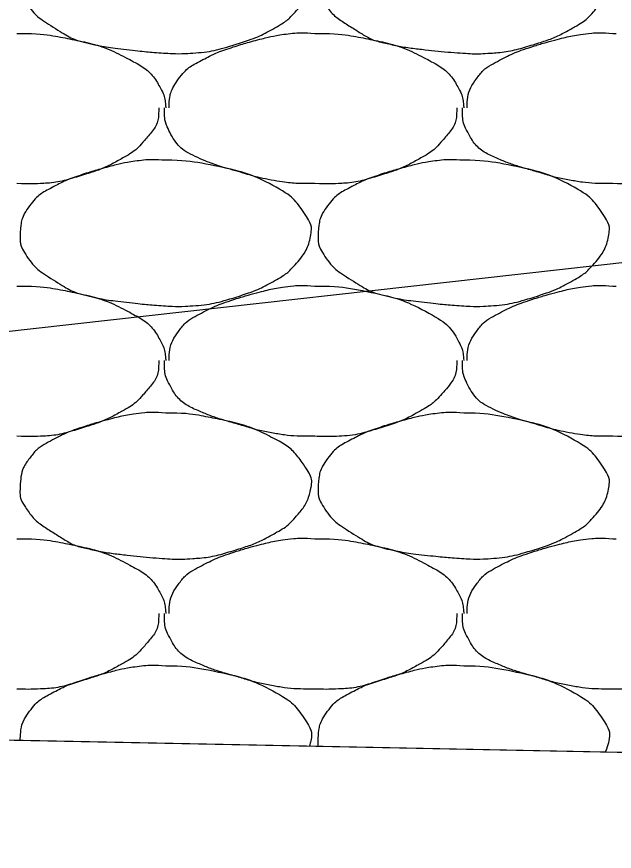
# Model space of a CAD drawing. Extents: x 1373719 to 1374161, y 379835 to 380167.
# Drawn here: x 1373985.475 to 1373986.4, y 379973.744 to 379975.034 of the extents above; entities that cross this region are included whole.
import ezdxf

# ---------------------------------------------------------------- set-up
doc = ezdxf.new("R2010")
doc.units = 0
for name, color, linetype in [('Aggregate Base Course', 7, 'Continuous'), ('SIGNATURE', 7, 'Continuous'), ('T_Drafting', 7, 'Continuous')]:
    doc.layers.add(name, color=color, linetype=linetype)

msp = doc.modelspace()

# ---------------------------------------------------------------- linework, layer by layer
msp.add_line((1373965.3548, 379974.3183), (1373992.0048, 379973.7853))
at = {"layer": 'Aggregate Base Course'}
for points, degree in [([(1373985.7058, 379975.2029), (1373985.7322, 379975.2032), (1373985.7586, 379975.1993), (1373985.8172, 379975.1873), (1373985.8469, 379975.1775), (1373985.8968, 379975.1508), (1373985.9104, 379975.1363), (1373985.9293, 379975.1079), (1373985.9324, 379975.0981), (1373985.9278, 379975.0726), (1373985.919, 379975.0558), (1373985.8972, 379975.0315), (1373985.8889, 379975.0251), (1373985.8605, 379975.009), (1373985.8426, 379975.0003), (1373985.7973, 379974.986), (1373985.7717, 379974.9795), (1373985.7322, 379974.977), (1373985.719, 379974.977), (1373985.686, 379974.9792), (1373985.6662, 379974.9811), (1373985.6246, 379974.9857), (1373985.6031, 379974.9891), (1373985.564, 379974.9982), (1373985.5488, 379975.0076), (1373985.5151, 379975.0287), (1373985.5006, 379975.0396), (1373985.4815, 379975.0688), (1373985.4802, 379975.0794), (1373985.4817, 379975.1041), (1373985.4847, 379975.1188), (1373985.5058, 379975.1467), (1373985.5174, 379975.1543), (1373985.5431, 379975.1676), (1373985.5547, 379975.1734), (1373985.5851, 379975.1837), (1373985.603, 379975.1891), (1373985.6325, 379975.1968), (1373985.6439, 379975.1993), (1373985.6721, 379975.2037), (1373985.6891, 379975.2043), (1373985.7058, 379975.2029)], 3), ([(1373986.1666, 379975.2029), (1373986.193, 379975.2032), (1373986.2194, 379975.1993), (1373986.2458, 379975.1939), (1373986.278, 379975.1873), (1373986.3077, 379975.1775), (1373986.3376, 379975.1615), (1373986.3576, 379975.1508), (1373986.3712, 379975.1363), (1373986.3844, 379975.1165), (1373986.3901, 379975.1079), (1373986.3932, 379975.0981), (1373986.3916, 379975.0895), (1373986.3886, 379975.0726), (1373986.3798, 379975.0558), (1373986.3664, 379975.0409), (1373986.358, 379975.0315), (1373986.3497, 379975.0251), (1373986.3394, 379975.0193), (1373986.3213, 379975.009), (1373986.3034, 379975.0003), (1373986.2836, 379974.9941), (1373986.2581, 379974.986), (1373986.2325, 379974.9795), (1373986.2062, 379974.9779), (1373986.193, 379974.977), (1373986.1798, 379974.977), (1373986.1666, 379974.9779), (1373986.1468, 379974.9792), (1373986.127, 379974.9811), (1373986.1072, 379974.9833), (1373986.0854, 379974.9857), (1373986.0639, 379974.9891), (1373986.0424, 379974.9941), (1373986.0248, 379974.9982), (1373986.0096, 379975.0076), (1373985.9938, 379975.0175), (1373985.9759, 379975.0287), (1373985.9614, 379975.0396), (1373985.9488, 379975.0589), (1373985.9423, 379975.0688), (1373985.941, 379975.0794), (1373985.9416, 379975.0895), (1373985.9425, 379975.1041), (1373985.9455, 379975.1188), (1373985.956, 379975.1327), (1373985.9666, 379975.1467), (1373985.9782, 379975.1543), (1373985.992, 379975.1615), (1373986.0039, 379975.1676), (1373986.0155, 379975.1734), (1373986.028, 379975.1777), (1373986.0459, 379975.1837), (1373986.0638, 379975.1891), (1373986.082, 379975.1939), (1373986.0933, 379975.1968), (1373986.1047, 379975.1993), (1373986.1162, 379975.2011), (1373986.1329, 379975.2037), (1373986.1499, 379975.2043), (1373986.1666, 379975.2029)], 3), ([(1373985.4754, 379975.0085), (1373985.4772, 379975.0084), (1373985.479, 379975.0086), (1373985.4808, 379975.0085)], 2), ([(1373985.4808, 379975.0085), (1373985.5072, 379975.0088), (1373985.5336, 379975.0049), (1373985.56, 379974.9995), (1373985.5922, 379974.9929), (1373985.6219, 379974.9831), (1373985.6518, 379974.9671), (1373985.6718, 379974.9564), (1373985.6877, 379974.9425), (1373985.6986, 379974.9221), (1373985.7033, 379974.9133), (1373985.7051, 379974.9044), (1373985.7058, 379974.8951), (1373985.7059, 379974.8945), (1373985.7059, 379974.8939), (1373985.7058, 379974.8933)], 3), ([(1373985.7112, 379974.8933), (1373985.7112, 379974.8939), (1373985.7112, 379974.8945), (1373985.7115, 379974.9102), (1373985.7158, 379974.9248), (1373985.7355, 379974.9519), (1373985.7478, 379974.9599), (1373985.7735, 379974.9732), (1373985.7851, 379974.979), (1373985.8155, 379974.9893), (1373985.8334, 379974.9947), (1373985.8629, 379975.0024), (1373985.8743, 379975.0049), (1373985.9025, 379975.0093), (1373985.9195, 379975.0099), (1373985.9362, 379975.0085)], 3), ([(1373985.9362, 379975.0085), (1373985.938, 379975.0084), (1373985.9398, 379975.0086), (1373985.9416, 379975.0085)], 2), ([(1373985.9416, 379975.0085), (1373985.968, 379975.0088), (1373985.9944, 379975.0049), (1373986.0208, 379974.9995), (1373986.053, 379974.9929), (1373986.0827, 379974.9831), (1373986.1126, 379974.9671), (1373986.1326, 379974.9564), (1373986.1485, 379974.9425), (1373986.1594, 379974.9221), (1373986.1641, 379974.9133), (1373986.1659, 379974.9044), (1373986.1666, 379974.8951), (1373986.1667, 379974.8945), (1373986.1667, 379974.8939), (1373986.1666, 379974.8933)], 3), ([(1373986.172, 379974.8933), (1373986.172, 379974.8939), (1373986.172, 379974.8945), (1373986.172, 379974.8951), (1373986.1723, 379974.9102), (1373986.1766, 379974.9248), (1373986.1864, 379974.9383), (1373986.1963, 379974.9519), (1373986.2086, 379974.9599), (1373986.2224, 379974.9671), (1373986.2343, 379974.9732), (1373986.2459, 379974.979), (1373986.2584, 379974.9833), (1373986.2763, 379974.9893), (1373986.2942, 379974.9947), (1373986.3124, 379974.9995), (1373986.3237, 379975.0024), (1373986.3351, 379975.0049), (1373986.3466, 379975.0067), (1373986.3633, 379975.0093), (1373986.3803, 379975.0099), (1373986.397, 379975.0085)], 3), ([(1373986.397, 379975.0085), (1373986.3988, 379975.0084), (1373986.4006, 379975.0086), (1373986.4024, 379975.0085)], 2), ([(1373985.695, 379974.8933), (1373985.6951, 379974.8915), (1373985.6951, 379974.8897), (1373985.695, 379974.8879), (1373985.6944, 379974.8696), (1373985.6828, 379974.8538), (1373985.6698, 379974.8393), (1373985.6616, 379974.8301), (1373985.6531, 379974.8235), (1373985.6428, 379974.8177), (1373985.6247, 379974.8074), (1373985.6068, 379974.7987), (1373985.587, 379974.7925), (1373985.5615, 379974.7844), (1373985.536, 379974.7773), (1373985.5096, 379974.7763), (1373985.4982, 379974.7758), (1373985.4868, 379974.7758), (1373985.4754, 379974.7763)], 3), ([(1373985.9362, 379974.7763), (1373985.9338, 379974.7763), (1373985.9314, 379974.7763), (1373985.9091, 379974.7763), (1373985.8893, 379974.7781), (1373985.8486, 379974.7854), (1373985.8285, 379974.7919), (1373985.7904, 379974.8028), (1373985.7733, 379974.8085), (1373985.7372, 379974.8241), (1373985.7213, 379974.8379), (1373985.706, 379974.8672), (1373985.704, 379974.8774), (1373985.704, 379974.8897), (1373985.704, 379974.8915), (1373985.704, 379974.8933)], 3), ([(1373986.1558, 379974.8933), (1373986.1559, 379974.8915), (1373986.1559, 379974.8897), (1373986.1558, 379974.8879), (1373986.1552, 379974.8696), (1373986.1436, 379974.8538), (1373986.1306, 379974.8393), (1373986.1224, 379974.8301), (1373986.1139, 379974.8235), (1373986.1036, 379974.8177), (1373986.0855, 379974.8074), (1373986.0676, 379974.7987), (1373986.0478, 379974.7925), (1373986.0223, 379974.7844), (1373985.9968, 379974.7773), (1373985.9704, 379974.7763), (1373985.959, 379974.7758), (1373985.9476, 379974.7758), (1373985.9362, 379974.7763)], 3), ([(1373986.397, 379974.7763), (1373986.3946, 379974.7763), (1373986.3922, 379974.7763), (1373986.3898, 379974.7763), (1373986.3699, 379974.7763), (1373986.3501, 379974.7781), (1373986.3304, 379974.7817), (1373986.3094, 379974.7854), (1373986.2893, 379974.7919), (1373986.2689, 379974.7977), (1373986.2512, 379974.8028), (1373986.2341, 379974.8085), (1373986.217, 379974.8159), (1373986.198, 379974.8241), (1373986.1821, 379974.8379), (1373986.172, 379974.8573), (1373986.1668, 379974.8672), (1373986.1648, 379974.8774), (1373986.1648, 379974.8879), (1373986.1648, 379974.8897), (1373986.1648, 379974.8915), (1373986.1648, 379974.8933)], 3), ([(1373986.6166, 379974.8933), (1373986.6167, 379974.8915), (1373986.6167, 379974.8897), (1373986.6166, 379974.8879), (1373986.616, 379974.8696), (1373986.6044, 379974.8538), (1373986.5914, 379974.8393), (1373986.5832, 379974.8301), (1373986.5747, 379974.8235), (1373986.5644, 379974.8177), (1373986.5463, 379974.8074), (1373986.5284, 379974.7987), (1373986.5086, 379974.7925), (1373986.4831, 379974.7844), (1373986.4576, 379974.7773), (1373986.4312, 379974.7763), (1373986.4198, 379974.7758), (1373986.4084, 379974.7758), (1373986.397, 379974.7763)], 3), ([(1373985.7058, 379974.8123), (1373985.7322, 379974.8126), (1373985.7586, 379974.8087), (1373985.8172, 379974.7967), (1373985.8469, 379974.7869), (1373985.8968, 379974.7602), (1373985.9104, 379974.7457), (1373985.9293, 379974.7173), (1373985.9324, 379974.7075), (1373985.9278, 379974.682), (1373985.919, 379974.6652), (1373985.8972, 379974.6409), (1373985.8889, 379974.6345), (1373985.8605, 379974.6184), (1373985.8426, 379974.6097), (1373985.7973, 379974.5954), (1373985.7717, 379974.5889), (1373985.7322, 379974.5864), (1373985.719, 379974.5864), (1373985.686, 379974.5886), (1373985.6662, 379974.5905), (1373985.6246, 379974.5951), (1373985.6031, 379974.5985), (1373985.564, 379974.6076), (1373985.5488, 379974.617), (1373985.5151, 379974.6381), (1373985.5006, 379974.649), (1373985.4815, 379974.6782), (1373985.4802, 379974.6888), (1373985.4817, 379974.7135), (1373985.4847, 379974.7282), (1373985.5058, 379974.7561), (1373985.5174, 379974.7637), (1373985.5431, 379974.777), (1373985.5547, 379974.7828), (1373985.5851, 379974.7931), (1373985.603, 379974.7985), (1373985.6325, 379974.8062), (1373985.6439, 379974.8087), (1373985.6721, 379974.8131), (1373985.6891, 379974.8137), (1373985.7058, 379974.8123)], 3), ([(1373986.1666, 379974.8123), (1373986.193, 379974.8126), (1373986.2194, 379974.8087), (1373986.278, 379974.7967), (1373986.3077, 379974.7869), (1373986.3576, 379974.7602), (1373986.3712, 379974.7457), (1373986.3901, 379974.7173), (1373986.3932, 379974.7075), (1373986.3886, 379974.682), (1373986.3798, 379974.6652), (1373986.358, 379974.6409), (1373986.3497, 379974.6345), (1373986.3213, 379974.6184), (1373986.3034, 379974.6097), (1373986.2581, 379974.5954), (1373986.2325, 379974.5889), (1373986.193, 379974.5864), (1373986.1798, 379974.5864), (1373986.1468, 379974.5886), (1373986.127, 379974.5905), (1373986.0854, 379974.5951), (1373986.0639, 379974.5985), (1373986.0248, 379974.6076), (1373986.0096, 379974.617), (1373985.9759, 379974.6381), (1373985.9614, 379974.649), (1373985.9423, 379974.6782), (1373985.941, 379974.6888), (1373985.9425, 379974.7135), (1373985.9455, 379974.7282), (1373985.9666, 379974.7561), (1373985.9782, 379974.7637), (1373986.0039, 379974.777), (1373986.0155, 379974.7828), (1373986.0459, 379974.7931), (1373986.0638, 379974.7985), (1373986.0933, 379974.8062), (1373986.1047, 379974.8087), (1373986.1329, 379974.8131), (1373986.1499, 379974.8137), (1373986.1666, 379974.8123)], 3), ([(1373985.4754, 379974.6179), (1373985.4772, 379974.6178), (1373985.479, 379974.618), (1373985.4808, 379974.6179)], 2), ([(1373985.4808, 379974.6179), (1373985.5072, 379974.6182), (1373985.5336, 379974.6143), (1373985.56, 379974.6089), (1373985.5922, 379974.6023), (1373985.6219, 379974.5925), (1373985.6518, 379974.5765), (1373985.6718, 379974.5658), (1373985.6877, 379974.5519), (1373985.6986, 379974.5315), (1373985.7033, 379974.5227), (1373985.7051, 379974.5138), (1373985.7058, 379974.5045), (1373985.7059, 379974.5039), (1373985.7059, 379974.5033), (1373985.7058, 379974.5027)], 3), ([(1373985.7112, 379974.5027), (1373985.7112, 379974.5033), (1373985.7112, 379974.5039), (1373985.7112, 379974.5045), (1373985.7115, 379974.5196), (1373985.7158, 379974.5342), (1373985.7256, 379974.5477), (1373985.7355, 379974.5613), (1373985.7478, 379974.5693), (1373985.7616, 379974.5765), (1373985.7735, 379974.5826), (1373985.7851, 379974.5884), (1373985.7976, 379974.5927), (1373985.8155, 379974.5987), (1373985.8334, 379974.6041), (1373985.8516, 379974.6089), (1373985.8629, 379974.6118), (1373985.8743, 379974.6143), (1373985.8858, 379974.6161), (1373985.9025, 379974.6187), (1373985.9195, 379974.6193), (1373985.9362, 379974.6179)], 3), ([(1373985.9362, 379974.6179), (1373985.938, 379974.6178), (1373985.9398, 379974.618), (1373985.9416, 379974.6179)], 2), ([(1373985.9416, 379974.6179), (1373985.968, 379974.6182), (1373985.9944, 379974.6143), (1373986.053, 379974.6023), (1373986.0827, 379974.5925), (1373986.1326, 379974.5658), (1373986.1485, 379974.5519), (1373986.1641, 379974.5227), (1373986.1659, 379974.5138), (1373986.1667, 379974.5039), (1373986.1667, 379974.5033), (1373986.1666, 379974.5027)], 3), ([(1373986.172, 379974.5027), (1373986.172, 379974.5033), (1373986.172, 379974.5039), (1373986.172, 379974.5045), (1373986.1723, 379974.5196), (1373986.1766, 379974.5342), (1373986.1864, 379974.5477), (1373986.1963, 379974.5613), (1373986.2086, 379974.5693), (1373986.2224, 379974.5765), (1373986.2343, 379974.5826), (1373986.2459, 379974.5884), (1373986.2584, 379974.5927), (1373986.2763, 379974.5987), (1373986.2942, 379974.6041), (1373986.3124, 379974.6089), (1373986.3237, 379974.6118), (1373986.3351, 379974.6143), (1373986.3466, 379974.6161), (1373986.3633, 379974.6187), (1373986.3803, 379974.6193), (1373986.397, 379974.6179)], 3), ([(1373986.397, 379974.6179), (1373986.3988, 379974.6178), (1373986.4006, 379974.618), (1373986.4024, 379974.6179)], 2), ([(1373985.695, 379974.5027), (1373985.6951, 379974.5009), (1373985.6951, 379974.4991), (1373985.695, 379974.4973), (1373985.6944, 379974.479), (1373985.6828, 379974.4632), (1373985.6698, 379974.4487), (1373985.6616, 379974.4395), (1373985.6531, 379974.4329), (1373985.6428, 379974.4271), (1373985.6247, 379974.4168), (1373985.6068, 379974.4081), (1373985.587, 379974.4019), (1373985.5615, 379974.3938), (1373985.536, 379974.3867), (1373985.5096, 379974.3857), (1373985.4982, 379974.3852), (1373985.4868, 379974.3852), (1373985.4754, 379974.3857)], 3), ([(1373985.9362, 379974.3857), (1373985.9338, 379974.3857), (1373985.9314, 379974.3857), (1373985.929, 379974.3857), (1373985.9091, 379974.3857), (1373985.8893, 379974.3875), (1373985.8696, 379974.3911), (1373985.8486, 379974.3948), (1373985.8285, 379974.4013), (1373985.8081, 379974.4071), (1373985.7904, 379974.4122), (1373985.7733, 379974.4179), (1373985.7562, 379974.4253), (1373985.7372, 379974.4335), (1373985.7213, 379974.4473), (1373985.7112, 379974.4667), (1373985.706, 379974.4766), (1373985.704, 379974.4868), (1373985.704, 379974.4973), (1373985.704, 379974.4991), (1373985.704, 379974.5009), (1373985.704, 379974.5027)], 3), ([(1373986.1558, 379974.5027), (1373986.1559, 379974.5009), (1373986.1559, 379974.4991), (1373986.1552, 379974.479), (1373986.1436, 379974.4632), (1373986.1224, 379974.4395), (1373986.1139, 379974.4329), (1373986.0855, 379974.4168), (1373986.0676, 379974.4081), (1373986.0223, 379974.3938), (1373985.9968, 379974.3867), (1373985.959, 379974.3852), (1373985.9476, 379974.3852), (1373985.9362, 379974.3857)], 3), ([(1373986.397, 379974.3857), (1373986.3946, 379974.3857), (1373986.3922, 379974.3857), (1373986.3699, 379974.3857), (1373986.3501, 379974.3875), (1373986.3094, 379974.3948), (1373986.2893, 379974.4013), (1373986.2512, 379974.4122), (1373986.2341, 379974.4179), (1373986.198, 379974.4335), (1373986.1821, 379974.4473), (1373986.1668, 379974.4766), (1373986.1648, 379974.4868), (1373986.1648, 379974.4991), (1373986.1648, 379974.5009), (1373986.1648, 379974.5027)], 3), ([(1373986.6166, 379974.5027), (1373986.6167, 379974.5009), (1373986.6167, 379974.4991), (1373986.6166, 379974.4973), (1373986.616, 379974.479), (1373986.6044, 379974.4632), (1373986.5914, 379974.4487), (1373986.5832, 379974.4395), (1373986.5747, 379974.4329), (1373986.5644, 379974.4271), (1373986.5463, 379974.4168), (1373986.5284, 379974.4081), (1373986.5086, 379974.4019), (1373986.4831, 379974.3938), (1373986.4576, 379974.3867), (1373986.4312, 379974.3857), (1373986.4198, 379974.3852), (1373986.4084, 379974.3852), (1373986.397, 379974.3857)], 3), ([(1373985.7058, 379974.4217), (1373985.7322, 379974.422), (1373985.7586, 379974.4181), (1373985.785, 379974.4127), (1373985.8172, 379974.4061), (1373985.8469, 379974.3963), (1373985.8768, 379974.3803), (1373985.8968, 379974.3696), (1373985.9104, 379974.3551), (1373985.9236, 379974.3353), (1373985.9293, 379974.3267), (1373985.9324, 379974.3169), (1373985.9308, 379974.3083), (1373985.9278, 379974.2914), (1373985.919, 379974.2746), (1373985.9056, 379974.2597), (1373985.8972, 379974.2503), (1373985.8889, 379974.2439), (1373985.8786, 379974.2381), (1373985.8605, 379974.2278), (1373985.8426, 379974.2191), (1373985.8228, 379974.2129), (1373985.7973, 379974.2048), (1373985.7717, 379974.1983), (1373985.7454, 379974.1967), (1373985.7322, 379974.1958), (1373985.719, 379974.1958), (1373985.7058, 379974.1967), (1373985.686, 379974.198), (1373985.6662, 379974.1999), (1373985.6464, 379974.2021), (1373985.6246, 379974.2045), (1373985.6031, 379974.2079), (1373985.5816, 379974.2129), (1373985.564, 379974.217), (1373985.5488, 379974.2264), (1373985.533, 379974.2363), (1373985.5151, 379974.2475), (1373985.5006, 379974.2584), (1373985.488, 379974.2777), (1373985.4815, 379974.2876), (1373985.4802, 379974.2982), (1373985.4808, 379974.3083), (1373985.4817, 379974.3229), (1373985.4847, 379974.3376), (1373985.4952, 379974.3515), (1373985.5058, 379974.3655), (1373985.5174, 379974.3731), (1373985.5312, 379974.3803), (1373985.5431, 379974.3864), (1373985.5547, 379974.3922), (1373985.5672, 379974.3965), (1373985.5851, 379974.4025), (1373985.603, 379974.4079), (1373985.6212, 379974.4127), (1373985.6325, 379974.4156), (1373985.6439, 379974.4181), (1373985.6554, 379974.4199), (1373985.6721, 379974.4225), (1373985.6891, 379974.4231), (1373985.7058, 379974.4217)], 3), ([(1373986.1666, 379974.4217), (1373986.193, 379974.422), (1373986.2194, 379974.4181), (1373986.278, 379974.4061), (1373986.3077, 379974.3963), (1373986.3576, 379974.3696), (1373986.3712, 379974.3551), (1373986.3901, 379974.3267), (1373986.3932, 379974.3169), (1373986.3886, 379974.2914), (1373986.3798, 379974.2746), (1373986.358, 379974.2503), (1373986.3497, 379974.2439), (1373986.3213, 379974.2278), (1373986.3034, 379974.2191), (1373986.2581, 379974.2048), (1373986.2325, 379974.1983), (1373986.193, 379974.1958), (1373986.1798, 379974.1958), (1373986.1468, 379974.198), (1373986.127, 379974.1999), (1373986.0854, 379974.2045), (1373986.0639, 379974.2079), (1373986.0248, 379974.217), (1373986.0096, 379974.2264), (1373985.9759, 379974.2475), (1373985.9614, 379974.2584), (1373985.9423, 379974.2876), (1373985.941, 379974.2982), (1373985.9425, 379974.3229), (1373985.9455, 379974.3376), (1373985.9666, 379974.3655), (1373985.9782, 379974.3731), (1373986.0039, 379974.3864), (1373986.0155, 379974.3922), (1373986.0459, 379974.4025), (1373986.0638, 379974.4079), (1373986.0933, 379974.4156), (1373986.1047, 379974.4181), (1373986.1329, 379974.4225), (1373986.1499, 379974.4231), (1373986.1666, 379974.4217)], 3), ([(1373985.4754, 379974.2273), (1373985.4772, 379974.2272), (1373985.479, 379974.2274), (1373985.4808, 379974.2273)], 2), ([(1373985.4808, 379974.2273), (1373985.5072, 379974.2276), (1373985.5336, 379974.2237), (1373985.56, 379974.2183), (1373985.5922, 379974.2117), (1373985.6219, 379974.2019), (1373985.6518, 379974.1859), (1373985.6718, 379974.1752), (1373985.6877, 379974.1613), (1373985.6986, 379974.1409), (1373985.7033, 379974.1321), (1373985.7051, 379974.1232), (1373985.7058, 379974.1139), (1373985.7059, 379974.1133), (1373985.7059, 379974.1127), (1373985.7058, 379974.1121)], 3), ([(1373985.7112, 379974.1121), (1373985.7112, 379974.1127), (1373985.7112, 379974.1133), (1373985.7112, 379974.1139), (1373985.7115, 379974.129), (1373985.7158, 379974.1436), (1373985.7256, 379974.1571), (1373985.7355, 379974.1707), (1373985.7478, 379974.1787), (1373985.7616, 379974.1859), (1373985.7735, 379974.192), (1373985.7851, 379974.1978), (1373985.7976, 379974.2021), (1373985.8155, 379974.2081), (1373985.8334, 379974.2135), (1373985.8516, 379974.2183), (1373985.8629, 379974.2212), (1373985.8743, 379974.2237), (1373985.8858, 379974.2255), (1373985.9025, 379974.2281), (1373985.9195, 379974.2287), (1373985.9362, 379974.2273)], 3), ([(1373985.9362, 379974.2273), (1373985.938, 379974.2272), (1373985.9398, 379974.2274), (1373985.9416, 379974.2273)], 2), ([(1373985.9416, 379974.2273), (1373985.968, 379974.2276), (1373985.9944, 379974.2237), (1373986.0208, 379974.2183), (1373986.053, 379974.2117), (1373986.0827, 379974.2019), (1373986.1126, 379974.1859), (1373986.1326, 379974.1752), (1373986.1485, 379974.1613), (1373986.1594, 379974.1409), (1373986.1641, 379974.1321), (1373986.1659, 379974.1232), (1373986.1666, 379974.1139), (1373986.1667, 379974.1133), (1373986.1667, 379974.1127), (1373986.1666, 379974.1121)], 3), ([(1373986.172, 379974.1121), (1373986.172, 379974.1127), (1373986.172, 379974.1133), (1373986.172, 379974.1139), (1373986.1723, 379974.129), (1373986.1766, 379974.1436), (1373986.1864, 379974.1571), (1373986.1963, 379974.1707), (1373986.2086, 379974.1787), (1373986.2224, 379974.1859), (1373986.2343, 379974.192), (1373986.2459, 379974.1978), (1373986.2584, 379974.2021), (1373986.2763, 379974.2081), (1373986.2942, 379974.2135), (1373986.3124, 379974.2183), (1373986.3237, 379974.2212), (1373986.3351, 379974.2237), (1373986.3466, 379974.2255), (1373986.3633, 379974.2281), (1373986.3803, 379974.2287), (1373986.397, 379974.2273)], 3), ([(1373986.397, 379974.2273), (1373986.3988, 379974.2272), (1373986.4006, 379974.2274), (1373986.4024, 379974.2273)], 2), ([(1373985.695, 379974.1121), (1373985.6951, 379974.1103), (1373985.6951, 379974.1085), (1373985.695, 379974.1067), (1373985.6944, 379974.0884), (1373985.6828, 379974.0726), (1373985.6698, 379974.0581), (1373985.6616, 379974.0489), (1373985.6531, 379974.0423), (1373985.6428, 379974.0365), (1373985.6247, 379974.0262), (1373985.6068, 379974.0175), (1373985.587, 379974.0113), (1373985.5615, 379974.0032), (1373985.536, 379973.9961), (1373985.5096, 379973.9951), (1373985.4982, 379973.9946), (1373985.4868, 379973.9946), (1373985.4754, 379973.9951)], 3), ([(1373985.9362, 379973.9951), (1373985.9338, 379973.9951), (1373985.9314, 379973.9951), (1373985.929, 379973.9951), (1373985.9091, 379973.9951), (1373985.8893, 379973.9969), (1373985.8696, 379974.0005), (1373985.8486, 379974.0042), (1373985.8285, 379974.0107), (1373985.8081, 379974.0165), (1373985.7904, 379974.0216), (1373985.7733, 379974.0273), (1373985.7562, 379974.0347), (1373985.7372, 379974.0429), (1373985.7213, 379974.0567), (1373985.7112, 379974.0761), (1373985.706, 379974.086), (1373985.704, 379974.0962), (1373985.704, 379974.1067), (1373985.704, 379974.1085), (1373985.704, 379974.1103), (1373985.704, 379974.1121)], 3), ([(1373986.1558, 379974.1121), (1373986.1559, 379974.1103), (1373986.1559, 379974.1085), (1373986.1558, 379974.1067), (1373986.1552, 379974.0884), (1373986.1436, 379974.0726), (1373986.1306, 379974.0581), (1373986.1224, 379974.0489), (1373986.1139, 379974.0423), (1373986.1036, 379974.0365), (1373986.0855, 379974.0262), (1373986.0676, 379974.0175), (1373986.0478, 379974.0113), (1373986.0223, 379974.0032), (1373985.9968, 379973.9961), (1373985.9704, 379973.9951), (1373985.959, 379973.9946), (1373985.9476, 379973.9946), (1373985.9362, 379973.9951)], 3), ([(1373986.397, 379973.9951), (1373986.3946, 379973.9951), (1373986.3922, 379973.9951), (1373986.3898, 379973.9951), (1373986.3699, 379973.9951), (1373986.3501, 379973.9969), (1373986.3304, 379974.0005), (1373986.3094, 379974.0042), (1373986.2893, 379974.0107), (1373986.2689, 379974.0165), (1373986.2512, 379974.0216), (1373986.2341, 379974.0273), (1373986.217, 379974.0347), (1373986.198, 379974.0429), (1373986.1821, 379974.0567), (1373986.172, 379974.0761), (1373986.1668, 379974.086), (1373986.1648, 379974.0962), (1373986.1648, 379974.1067), (1373986.1648, 379974.1085), (1373986.1648, 379974.1103), (1373986.1648, 379974.1121)], 3), ([(1373986.6166, 379974.1121), (1373986.6167, 379974.1103), (1373986.6167, 379974.1085), (1373986.616, 379974.0884), (1373986.6044, 379974.0726), (1373986.5832, 379974.0489), (1373986.5747, 379974.0423), (1373986.5463, 379974.0262), (1373986.5284, 379974.0175), (1373986.4831, 379974.0032), (1373986.4576, 379973.9961), (1373986.4198, 379973.9946), (1373986.4084, 379973.9946), (1373986.397, 379973.9951)], 3), ([(1373985.4807, 379973.9158), (1373985.4808, 379973.9164), (1373985.4808, 379973.917), (1373985.4817, 379973.9323), (1373985.4847, 379973.947), (1373985.5058, 379973.9749), (1373985.5174, 379973.9825), (1373985.5431, 379973.9958), (1373985.5547, 379974.0016), (1373985.5851, 379974.0119), (1373985.603, 379974.0173), (1373985.6325, 379974.025), (1373985.6439, 379974.0275), (1373985.6721, 379974.0319), (1373985.6891, 379974.0325), (1373985.7058, 379974.0311)], 3), ([(1373985.7058, 379974.0311), (1373985.7322, 379974.0314), (1373985.7586, 379974.0275), (1373985.8172, 379974.0155), (1373985.8469, 379974.0057), (1373985.8968, 379973.979), (1373985.9104, 379973.9645), (1373985.9293, 379973.9361), (1373985.9324, 379973.9263), (1373985.9302, 379973.914), (1373985.9292, 379973.9104), (1373985.9281, 379973.9068)], 3), ([(1373985.9419, 379973.9066), (1373985.9414, 379973.9103), (1373985.9414, 379973.914), (1373985.9425, 379973.9323), (1373985.9455, 379973.947), (1373985.9666, 379973.9749), (1373985.9782, 379973.9825), (1373986.0039, 379973.9958), (1373986.0155, 379974.0016), (1373986.0459, 379974.0119), (1373986.0638, 379974.0173), (1373986.0933, 379974.025), (1373986.1047, 379974.0275), (1373986.1329, 379974.0319), (1373986.1499, 379974.0325), (1373986.1666, 379974.0311)], 3), ([(1373986.1666, 379974.0311), (1373986.193, 379974.0314), (1373986.2194, 379974.0275), (1373986.278, 379974.0155), (1373986.3077, 379974.0057), (1373986.3576, 379973.979), (1373986.3712, 379973.9645), (1373986.3901, 379973.9361), (1373986.3932, 379973.9263), (1373986.3904, 379973.911), (1373986.3883, 379973.9043), (1373986.3853, 379973.8977)], 3)]:
    msp.add_open_spline(points, degree=degree, dxfattribs=at)
at = {"layer": 'SIGNATURE'}
msp.add_lwpolyline([(1373983.9548, 379975.8345), (1373984.8548, 379975.7985), (1373984.4692, 379976.184), (1373984.8548, 379976.1686), (1373987.0196, 379975.447), (1373992.0048, 379973.7853), (1373983.1144, 379973.9631), (1373983.9548, 379975.8345)], dxfattribs=at)
at = {"layer": 'T_Drafting'}
msp.add_lwpolyline([(1373907.3475, 379968.9245), (1373923.8936, 379968.8482), (1373942.8103, 379971.015), (1373964.3039, 379972.1704), (1373992.0776, 379975.2912), (1374006.816, 379975.489), (1374019.9843, 379975.489)], dxfattribs=at)

doc.saveas('drawing.dxf')
